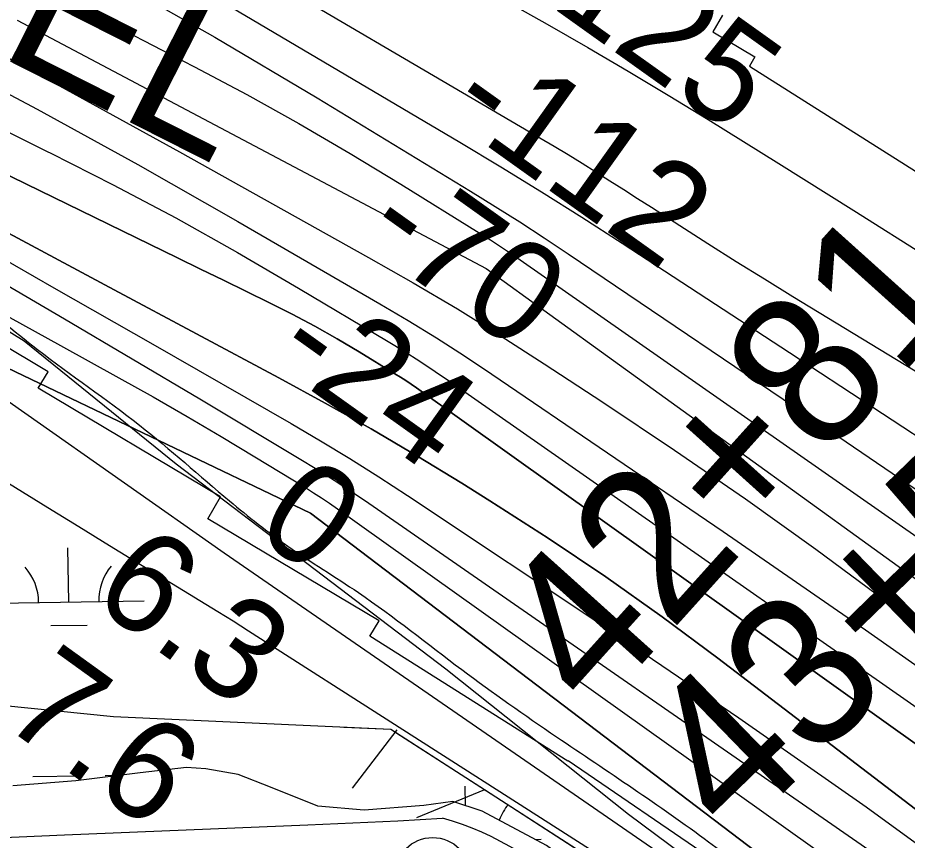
# Model space of a CAD drawing. Extents: x 3767014 to 3805179, y 361544 to 387384.
# Drawn here: x 3790112 to 3790702, y 375107 to 375653 of the extents above; entities that cross this region are included whole.
import ezdxf

# ---------------------------------------------------------------- set-up
doc = ezdxf.new("R2010")
doc.units = 0
for name, color, linetype in [('V-LEVE-TOET', 7, 'Continuous'), ('V-RIVR-EDGE', 7, 'Continuous'), ('V-RIVR-RANG', 7, 'Continuous'), ('V-RRAP-FSHR', 7, 'Continuous'), ('V-RRAP-RVMT', 7, 'Continuous'), ('V-RRAP-RVMT-IDEN', 7, 'Continuous'), ('V-SURV-IDEN', 7, 'Continuous'), ('V-SURV-LINE', 7, 'Continuous'), ('V-TOPO-DPTH', 7, 'Continuous'), ('V-TOPO-MAJR', 7, 'Continuous'), ('V-TOPO-MINR', 7, 'Continuous'), ('V-TOPO-WATR', 7, 'Continuous'), ('V-WETL-SWMP', 7, 'Continuous')]:
    doc.layers.add(name, color=color, linetype=linetype)

msp = doc.modelspace()

# ---------------------------------------------------------------- linework, layer by layer
at = {"layer": 'V-LEVE-TOET'}
for points in [[(3790062.059, 375107.292), (3790142.742, 375110.806), (3790223.429, 375114.175), (3790304.124, 375117.399), (3790333.982, 375118.667), (3790363.828, 375120.151), (3790393.657, 375121.853)], [(3790692.304, 374916.322), (3790662.449, 374939.348), (3790632.466, 374962.208), (3790602.358, 374984.904), (3790572.126, 375007.434), (3790541.77, 375029.796), (3790511.292, 375051.99), (3790480.691, 375074.016), (3790449.971, 375095.874), (3790444.138, 375099.598), (3790438.182, 375103.122), (3790432.108, 375106.442), (3790425.927, 375109.553), (3790419.644, 375112.453), (3790413.266, 375115.136), (3790406.805, 375117.6), (3790400.266, 375119.838), (3790393.657, 375121.853)]]:
    msp.add_lwpolyline(points, dxfattribs=at)
at = {"layer": 'V-RIVR-EDGE'}
msp.add_spline([(3785266.865, 377529.211), (3785342.8, 377494.248), (3785391.258, 377467.439), (3785439.72, 377442.249), (3785475.246, 377418.707), (3785525.316, 377389.469), (3785575.383, 377359.422), (3785621.413, 377331.811), (3785722.351, 377269.288), (3785796.661, 377231.094), (3785852.385, 377199.415), (3785928.324, 377166.069), (3785964.678, 377149.804), (3786028.506, 377124.576), (3786060.018, 377113.175), (3786092.316, 377092.068), (3786117.34, 377073.405), (3786135.083, 377053.143), (3786154.458, 377039.347), (3786176.258, 377024.735), (3786206.946, 377006.867), (3786256.211, 376979.248), (3786328.098, 376942.677), (3786374.949, 376919.917), (3786491.265, 376862.208), (3786553.467, 376833.749), (3786619.713, 376805.279), (3786729.589, 376759.718), (3786796.656, 376736.099), (3786845.136, 376718.187), (3786867.767, 376712.469), (3787003.51, 376661.992), (3787089.16, 376631.048), (3787163.496, 376603.367), (3787230.559, 376578.13), (3787257.223, 376568.359), (3787300.044, 376551.27), (3787354.992, 376532.533), (3787409.127, 376512.181), (3787544.074, 376466.558), (3787612.756, 376442.126), (3787657.197, 376425.841), (3787730.724, 376398.162), (3787781.63, 376380.244), (3787834.96, 376361.511), (3787891.524, 376341.961), (3787940, 376322.432), (3787998.976, 376297.215), (3788050.697, 376281.721), (3788117.768, 376259.719), (3788176.757, 376240.164), (3788221.198, 376223.879), (3788259.981, 376209.226), (3788406.252, 376164.383), (3788541.215, 376125.23), (3788606.67, 376104.041), (3788679.39, 376077.173), (3788748.889, 376055.974), (3788871.693, 376005.528), (3788969.454, 375966.467), (3789047.013, 375933.926), (3789119.723, 375903.014), (3789155.253, 375881.09), (3789182.716, 375867.274), (3789214.225, 375854.256), (3789257.04, 375834.74), (3789281.286, 375828.21), (3789303.105, 375821.686), (3789328.955, 375809.491), (3789367.724, 375789.177), (3789414.577, 375767.225), (3789468.708, 375745.255), (3789509.105, 375728.981), (3789555.157, 375710.266), (3789585.849, 375694.015), (3789620.578, 375675.328), (3789681.97, 375646.062), (3789753.859, 375610.3), (3789792.633, 375591.603), (3789842.712, 375566.408), (3789897.64, 375539.584), (3789938.019, 375516.03), (3789968.727, 375506.25), (3790004.289, 375497.265), (3790030.972, 375494.773), (3790047.128, 375487.455), (3790077.007, 375469.589), (3790124.633, 375433.077), (3790192.442, 375382.768), (3790252.165, 375332.478), (3790290.91, 375302.459), (3790337.741, 375271.611), (3790406.357, 375220.491), (3790469.329, 375175.855), (3790570.248, 375106.054), (3790647.751, 375050.868), (3790691.367, 375028.115), (3790744.667, 374997.251), (3790806.838, 374955.852), (3790873.863, 374915.249), (3790932, 374877.903), (3791002.231, 374825.97), (3791052.265, 374782.175), (3791082.927, 374753.793), (3791131.331, 374705.149), (3791170.05, 374664.616), (3791192.631, 374638.681), (3791220.891, 374620.01), (3791288.67, 374557.569), (3791322.577, 374533.223), (3791362.944, 374504.817), (3791396.042, 374480.473), (3791434.785, 374449.645), (3791482.407, 374411.517), (3791534.052, 374365.291), (3791646.192, 374254.216), (3791707.514, 374196.644), (3791738.968, 374161.791), (3791773.65, 374123.694), (3791803.497, 374092.888), (3791829.321, 374070.18), (3791830.912, 374059.662), (3791837.316, 374032.958), (3791849.409, 374017.562), (3791884.123, 373992.405), (3791930.977, 373971.262), (3791954.393, 373955.838), (3791993.134, 373924.202), (3792026.979, 373874.785), (3792047.912, 373836.722), (3792063.186, 373799.482), (3792086.509, 373746.857), (3792112.249, 373690.181), (3792141.261, 373648.864), (3792158.993, 373624.558), (3792177.552, 373607.528), (3792214.702, 373586.409), (3792255.083, 373563.665), (3792301.119, 373538.48), (3792346.34, 373510.871), (3792382.671, 373485.71), (3792422.225, 373455.689), (3792479.537, 373411.875), (3792548.144, 373356.711), (3792619.168, 373298.307), (3792672.431, 373252.077), (3792709.534, 373212.357), (3792750.656, 373162.113), (3792839.385, 373068.08), (3792888.572, 373008.92), (3792945.027, 372945.699), (3792999.062, 372884.91), (3793053.898, 372820.884), (3793149.89, 372720.363), (3793208.761, 372653.092), (3793261.195, 372598.777), (3793315.232, 372538.796), (3793358.792, 372493.399), (3793409.592, 372432.618), (3793462.809, 372367.787), (3793498.283, 372323.219), (3793536.997, 372280.26), (3793578.124, 372232.443), (3793604.724, 372196.792), (3793668.438, 372125.466), (3793703.128, 372090.604), (3793760.41, 372034.66), (3793806.384, 371984.404), (3793839.438, 371942.268), (3793939.427, 371823.136), (3793981.333, 371763.186), (3794029.674, 371688.662), (3794050.609, 371651.408), (3794073.177, 371620.62), (3794178.796, 371488.535), (3794237.625, 371404.28), (3794268.243, 371358.106), (3794301.293, 371314.353), (3794332.724, 371269.794), (3794395.613, 371192), (3794429.476, 371149.862), (3794472.201, 371093.953), (3794523.788, 371024.274), (3794601.175, 370922.181), (3794640.679, 370871.942), (3794687.421, 370805.509), (3794733.389, 370752.828), (3794829.339, 370635.323), (3794895.463, 370557.521), (3794959.948, 370470.826), (3795013.158, 370403.569), (3795070.394, 370329.023), (3795159.854, 370203.448), (3795225.98, 370126.454), (3795296.13, 370041.363), (3795379.18, 369940.065), (3795459.001, 369841.201), (3795508.163, 369772.337), (3795554.103, 369708.333), (3795661.315, 369566.538), (3795715.338, 369500.897), (3795762.105, 369444.169), (3795798.366, 369390.703), (3795915.247, 369234.327), (3795963.601, 369165.465), (3796028.082, 369077.153), (3796043.387, 369052.853), (3796054.672, 369037.459), (3796077.242, 369007.48), (3796148.213, 368927.239), (3796183.677, 368878.627), (3796226.382, 368814.631), (3796275.531, 368740.105), (3796314.222, 368688.25), (3796353.714, 368633.158), (3796401.268, 368567.533), (3796456.873, 368487.33), (3796513.292, 368409.551), (3796545.533, 368365.8), (3796626.113, 368246.716), (3796670.449, 368188.377), (3796704.298, 368140.578), (3796751.041, 368074.145), (3796787.308, 368023.105), (3796838.907, 367958.278), (3796844.528, 367942.09), (3796845.295, 367925.104), (3796846.094, 367921.059), (3796852.559, 367919.425), (3796863.071, 367918.59), (3796875.166, 367904.003), (3796903.398, 367874.01), (3796931.629, 367844.017), (3796952.579, 367812.424), (3796982.392, 367767.87), (3797007.371, 367730.606), (3797037.194, 367690.095), (3797062.185, 367657.684), (3797075.869, 367631.77), (3797095.223, 367609.078), (3797126.665, 367569.372), (3797156.484, 367527.244), (3797212.099, 367451.085), (3797254.808, 367388.706), (3797302.183, 367327.228)], degree=3, dxfattribs=at)
at = {"layer": 'V-RRAP-FSHR'}
for p, q in [((3790363.306, 375180.457), (3790333.509, 375141.772)), ((3790421.515, 375140.559), (3790376.306, 375122.105))]:
    msp.add_line(p, q, dxfattribs=at)
for points in [[(3783723.393, 378389.37), (3784123.785, 378141.547), (3784574.955, 377888.55), (3785030.914, 377609.291), (3785415.639, 377414.825), (3785845.495, 377186.297), (3786031.775, 377082.309), (3786133.845, 377010.509), (3786511.509, 376814.912), (3787183.654, 376557.882), (3788161.023, 376215.44), (3788730.224, 376025.924), (3789250.344, 375819.05), (3789778.54, 375568.291), (3790049.906, 375437.428), (3790248.587, 375297.942)], [(3792664.542, 373119.843), (3792483.84, 373301.249), (3792252.06, 373470.034), (3792104.393, 373562.423), (3792104.133, 373562.491), (3791908.328, 373693.531), (3791743.462, 373868.008), (3791585.053, 374076.446), (3791501.047, 374180.297), (3791342.434, 374329.462), (3791098.445, 374594.767), (3790713.391, 374937.931), (3790539.264, 375064.688), (3790359.313, 375180.639), (3790175.225, 375189.015), (3789989.139, 375207.944), (3789688.358, 375468.333), (3789566.083, 375575.61), (3789406.551, 375649.747), (3788945.705, 375840.624), (3788737.253, 375920.451), (3788188.687, 376097.025), (3787586.871, 376292.305), (3787236.833, 376420.857)], [(3790248.587, 375297.942), (3790979.153, 374794.683), (3791275.126, 374533.809), (3791761.459, 374077.541), (3792037.066, 373779.942), (3792115.152, 373656.37), (3792213.95, 373538.497), (3792476.887, 373348.293), (3792793.866, 373062.004), (3793561.864, 372212.929), (3793966.759, 371751.644), (3794238.433, 371356.255), (3794520.76, 370943.016), (3795432.151, 369783.26), (3796173.549, 368822.744), (3796656.812, 368122.047), (3797263.788, 367326.695)], [(3790421.515, 375140.559), (3790362.673, 375178.474), (3790359.313, 375180.639), (3790328.04, 375182.062)], [(3790480.357, 375102.645), (3790421.514, 375140.56)]]:
    msp.add_lwpolyline(points, dxfattribs=at)
at = {"layer": 'V-RRAP-RVMT'}
for p, q in [((3790579.339, 375654.876), (3790572.938, 375643.831)), ((3790572.938, 375643.831), (3790600.858, 375627.202)), ((3790600.858, 375627.202), (3790597.25, 375621.19)), ((3790597.25, 375621.19), (3790711.792, 375548.76)), ((3790131.734, 375418.14), (3790054.772, 375464.011)), ((3790125.196, 375407.221), (3790131.734, 375418.14)), ((3790246.266, 375335.086), (3790125.196, 375407.221)), ((3790237.71, 375320.657), (3790246.266, 375335.086)), ((3790351.63, 375252.753), (3790237.71, 375320.657)), ((3790345.334, 375242.765), (3790351.63, 375252.753)), ((3790476.811, 375159.684), (3790345.334, 375242.765)), ((3790476.923, 375159.856), (3790476.811, 375159.684)), ((3790584.073, 375086.8), (3790476.923, 375159.856))]:
    msp.add_line(p, q, dxfattribs=at)
at = {"layer": 'V-SURV-LINE'}
msp.add_circle((3790387.027, 375084.003), 25, dxfattribs=at)
at = {"layer": 'V-TOPO-DPTH'}
for points in [[(3790088.846, 375585.44), (3790131.689, 375564.268), (3790133.141, 375563.551), (3790174.993, 375542.25), (3790216.486, 375520.292), (3790257.442, 375497.347), (3790298.04, 375473.743), (3790357.514, 375438.206), (3790368.034, 375431.767), (3790378.46, 375425.181), (3790388.742, 375418.374), (3790398.929, 375411.42), (3790810.707, 375123.871), (3790877.466, 375076.702), (3790943.871, 375029.047), (3791009.747, 374980.661), (3791075.27, 374931.79), (3791186.99, 374847.497), (3791196.333, 374840.337), (3791205.602, 374833.085), (3791214.762, 374825.695), (3791223.849, 374818.213), (3791328.714, 374730.534)], [(3790088.846, 375585.44), (3790131.689, 375564.268), (3790133.141, 375563.551), (3790174.993, 375542.25), (3790216.486, 375520.292), (3790257.442, 375497.347), (3790298.04, 375473.743), (3790357.514, 375438.206), (3790368.034, 375431.767), (3790378.46, 375425.181), (3790388.742, 375418.374), (3790398.929, 375411.42), (3790810.707, 375123.871), (3790877.466, 375076.702), (3790943.871, 375029.047), (3791009.747, 374980.661), (3791075.27, 374931.79), (3791186.99, 374847.497), (3791196.333, 374840.337), (3791205.602, 374833.085), (3791214.762, 374825.695), (3791223.849, 374818.213), (3791328.714, 374730.534)], [(3791082.334, 374903.852), (3790376.243, 375407.479), (3790372.741, 375409.921), (3790369.206, 375412.313), (3790365.621, 375414.629), (3790362.002, 375416.894), (3790338.211, 375431.437), (3790323.595, 375440.086), (3790308.824, 375448.45), (3790293.818, 375456.387), (3790278.657, 375464.04), (3790263.379, 375471.479), (3790248.102, 375478.92), (3790232.826, 375486.363), (3790217.551, 375493.807), (3790070.899, 375565.289)], [(3791082.334, 374903.852), (3790376.243, 375407.479), (3790372.741, 375409.921), (3790369.206, 375412.313), (3790365.621, 375414.629), (3790362.002, 375416.894), (3790338.211, 375431.437), (3790323.595, 375440.086), (3790308.824, 375448.45), (3790293.818, 375456.387), (3790278.657, 375464.04), (3790263.379, 375471.479), (3790248.102, 375478.92), (3790232.826, 375486.363), (3790217.551, 375493.807), (3790070.899, 375565.289)], [(3791596.833, 374409.893), (3791204.564, 374744.437), (3791183.461, 374762.142), (3791162.173, 374779.616), (3791140.605, 374796.745), (3791118.852, 374813.644), (3790576.388, 375228.067), (3790539.431, 375255.466), (3790501.974, 375282.14), (3790463.764, 375307.724), (3790425.053, 375332.583), (3790406.408, 375344.18), (3790376.467, 375362.39), (3790346.293, 375380.197), (3790315.77, 375397.397), (3790285.013, 375414.193), (3790175.52, 375472.575), (3790089.941, 375518.443)], [(3790089.941, 375518.443), (3790175.52, 375472.575), (3790285.013, 375414.193), (3790315.77, 375397.397), (3790346.293, 375380.197), (3790376.467, 375362.39), (3790406.408, 375344.18), (3790425.053, 375332.583), (3790463.764, 375307.724), (3790501.974, 375282.14), (3790539.431, 375255.466), (3790576.388, 375228.067), (3791118.852, 374813.644), (3791140.605, 374796.745), (3791162.173, 374779.616), (3791183.461, 374762.142), (3791204.564, 374744.437), (3791596.833, 374409.893)], [(3790097.598, 375479.714), (3790142.666, 375453.4), (3790187.602, 375426.86), (3790232.449, 375400.168), (3790298.45, 375360.661), (3790310.155, 375353.494), (3790321.761, 375346.172), (3790333.218, 375338.62), (3790344.575, 375330.913), (3790698.901, 375085.251), (3790774.267, 375032.222), (3790849.132, 374978.507), (3790923.247, 374923.761), (3790996.861, 374868.328), (3791123.878, 374771.298), (3791133.548, 374763.789), (3791143.138, 374756.181), (3791152.608, 374748.423), (3791161.996, 374740.565), (3791256.706, 374660.027)], [(3790097.598, 375479.714), (3790142.666, 375453.4), (3790187.602, 375426.86), (3790232.449, 375400.168), (3790298.45, 375360.661), (3790310.155, 375353.494), (3790321.761, 375346.172), (3790333.218, 375338.62), (3790344.575, 375330.913), (3790698.901, 375085.251), (3790774.267, 375032.222), (3790849.132, 374978.507), (3790923.247, 374923.761), (3790996.861, 374868.328), (3791123.878, 374771.298), (3791133.548, 374763.789), (3791143.138, 374756.181), (3791152.608, 374748.423), (3791161.996, 374740.565), (3791256.706, 374660.027)], [(3793213.54, 372599.95), (3792900.14, 373024.91), (3792356.33, 373645.2), (3791814.656, 374117.546), (3791778.936, 374148.705), (3791743.225, 374179.874), (3791707.527, 374211.056), (3791671.836, 374242.248), (3791661.802, 374251.02), (3791620.968, 374286.449), (3791579.957, 374321.672), (3791538.682, 374356.584), (3791497.231, 374391.289), (3791162.538, 374669.371), (3791135.555, 374691.495), (3791108.385, 374713.382), (3791080.932, 374734.915), (3791053.291, 374756.21), (3790306, 375324.25), (3790104.532, 375420.748)]]:
    msp.add_lwpolyline(points, dxfattribs=at)
at = {"layer": 'V-TOPO-MAJR'}
for points in [[(3790049.714, 375775.84), (3790147.282, 375721.793), (3790243.971, 375666.111), (3790405.014, 375570.669), (3790432.207, 375554.313), (3790459.253, 375537.722), (3790486.081, 375520.779), (3790512.763, 375503.601), (3790569.117, 375466.798), (3790623.846, 375431.012), (3790678.547, 375395.183), (3790733.206, 375359.292), (3790787.838, 375323.358), (3791209.445, 375045.697), (3791222.858, 375036.907), (3791236.298, 375028.159), (3791249.778, 375019.472)], [(3790056.901, 375628.334), (3790124.45, 375592.649), (3790191.334, 375555.732), (3790257.773, 375517.992), (3790351.896, 375463.379), (3790370.815, 375452.129), (3790389.569, 375440.615), (3790408.072, 375428.704), (3790426.409, 375416.528), (3790579.947, 375312.198), (3790674.433, 375246.967), (3790768.259, 375180.814), (3790861.095, 375113.279), (3790953.27, 375044.823), (3791184.164, 374870.676), (3791200.187, 374858.41), (3791216.091, 374845.994), (3791231.816, 374833.351), (3791247.422, 374820.558)]]:
    msp.add_lwpolyline(points, dxfattribs=at)
at = {"layer": 'V-TOPO-MINR'}
for points in [[(3790078.911, 375860.454), (3790167.26, 375813.361), (3790255.105, 375765.333), (3790342.614, 375716.681), (3790463.013, 375648.903), (3790489.965, 375633.497), (3790516.78, 375617.858), (3790543.387, 375601.868), (3790569.856, 375585.646), (3790616.9, 375556.387), (3790666.711, 375525.239), (3790716.419, 375493.93), (3790765.974, 375462.377), (3790815.426, 375430.664), (3791040.238, 375285.715), (3791077.483, 375261.971), (3791114.888, 375238.485), (3791152.534, 375215.386), (3791190.339, 375192.544), (3791196.825, 375188.671), (3791232.062, 375169.175), (3791268.033, 375151.284)], [(3790014.185, 375833.965), (3790458.211, 375573.605), (3790467.591, 375568.038), (3790476.931, 375562.407), (3790486.212, 375556.679), (3790495.453, 375550.885), (3790504.658, 375545.033), (3790513.854, 375539.167), (3790523.038, 375533.281), (3790532.213, 375527.381), (3790551.092, 375515.212), (3790569.745, 375503.292), (3790588.461, 375491.47), (3790607.268, 375479.795), (3790626.138, 375468.218), (3790856.158, 375328.332), (3790939.382, 375276.955), (3791022.136, 375224.844), (3791104.187, 375171.632), (3791185.769, 375117.685), (3791307.147, 375036.253)], [(3789482.099, 375729.945), (3790131.613, 375328.138), (3790152.084, 375315.504), (3790172.573, 375302.9), (3790193.089, 375290.339), (3790213.623, 375277.808), (3790244.436, 375259.049), (3790249.566, 375255.902), (3790254.682, 375252.732), (3790259.777, 375249.528), (3790264.856, 375246.3), (3790572.106, 375049.611), (3790659.879, 374992.072), (3790746.788, 374933.287), (3790832.404, 374872.632), (3790917.156, 374810.731), (3791059.299, 374704.532), (3791072.229, 374694.665), (3791085.021, 374684.626), (3791097.607, 374674.33), (3791110.055, 374663.862), (3791226.506, 374563.891), (3791296.243, 374502.421)], [(3790104.456, 375716.7), (3790173.905, 375679.361), (3790242.411, 375640.317), (3790310.288, 375600.138), (3790412.153, 375538.128), (3790428.55, 375527.984), (3790444.848, 375517.685), (3790460.995, 375507.153), (3790477.043, 375496.465), (3790651.053, 375378.762), (3790753.772, 375308.732), (3790856.144, 375238.203), (3790957.997, 375166.927), (3791059.505, 375095.153), (3791244.399, 374963.398)], [(3790085.318, 375694.906), (3790128.072, 375672.838), (3790170.82, 375650.756), (3790213.563, 375628.666), (3790228.994, 375620.688), (3790263.784, 375602.169), (3790298.262, 375583.102), (3790332.273, 375563.214), (3790365.972, 375542.777), (3790417.92, 375510.414), (3790425.372, 375505.689), (3790432.774, 375500.887), (3790440.098, 375495.968), (3790447.372, 375490.973), (3790946.065, 375142.643), (3791000.237, 375104.559), (3791054.254, 375066.256), (3791108.036, 375027.625), (3791161.662, 374988.775), (3791249.852, 374924.474)], [(3790032.779, 375665.685), (3790126.033, 375615.299), (3790218.905, 375564.196), (3790344.51, 375494.138), (3790374.104, 375477.214), (3790403.448, 375459.875), (3790432.414, 375441.915), (3790461.13, 375423.539), (3790499.966, 375398.098), (3790547.584, 375366.225), (3790594.766, 375333.733), (3790641.294, 375300.312), (3790687.387, 375266.271), (3791181.334, 374893.851), (3791204.044, 374876.486), (3791226.594, 374858.92), (3791248.905, 374841.05)], [(3790111.284, 375651.54), (3790422.61, 375486.74), (3791225.501, 374906.561), (3791237.995, 374897.451), (3791250.436, 374888.27)], [(3790088.846, 375585.44), (3790131.689, 375564.268), (3790133.141, 375563.551), (3790174.993, 375542.25), (3790216.486, 375520.292), (3790257.442, 375497.347), (3790298.04, 375473.743), (3790357.514, 375438.206), (3790368.034, 375431.767), (3790378.46, 375425.181), (3790388.742, 375418.374), (3790398.929, 375411.42), (3790810.707, 375123.871), (3790877.466, 375076.702), (3790943.871, 375029.047), (3791009.747, 374980.661), (3791075.27, 374931.79), (3791186.99, 374847.497), (3791196.333, 374840.337), (3791205.602, 374833.085), (3791214.762, 374825.695), (3791223.849, 374818.213), (3791328.714, 374730.534)], [(3790070.899, 375565.289), (3790217.551, 375493.807), (3790232.826, 375486.363), (3790248.102, 375478.92), (3790263.379, 375471.479), (3790278.657, 375464.04), (3790293.818, 375456.387), (3790308.824, 375448.45), (3790323.595, 375440.086), (3790338.211, 375431.437), (3790362.002, 375416.894), (3790365.621, 375414.629), (3790369.206, 375412.313), (3790372.741, 375409.921), (3790376.243, 375407.479), (3791082.334, 374903.852)], [(3790089.941, 375518.443), (3790175.52, 375472.575), (3790285.013, 375414.193), (3790315.77, 375397.397), (3790346.293, 375380.197), (3790376.467, 375362.39), (3790406.408, 375344.18), (3790425.053, 375332.583), (3790463.764, 375307.724), (3790501.974, 375282.14), (3790539.431, 375255.466), (3790576.388, 375228.067), (3791118.852, 374813.644), (3791140.605, 374796.745), (3791162.173, 374779.616), (3791183.461, 374762.142), (3791204.564, 374744.437), (3791596.833, 374409.893)], [(3790069.986, 375511.54), (3790135.648, 375474.004), (3790201.29, 375436.431), (3790293.043, 375383.863), (3790312.672, 375372.354), (3790332.141, 375360.585), (3790351.369, 375348.427), (3790370.436, 375336.01), (3790504.692, 375246.646), (3790590.18, 375188.531), (3790674.887, 375129.32), (3790758.422, 375068.467), (3790841.175, 375006.518), (3791121.365, 374792.469), (3791137.077, 374780.266), (3791152.657, 374767.9), (3791168.037, 374755.286), (3791183.285, 374742.509), (3791383.597, 374571.921)], [(3790097.598, 375479.714), (3790142.666, 375453.4), (3790187.602, 375426.86), (3790232.449, 375400.168), (3790298.45, 375360.661), (3790310.155, 375353.494), (3790321.761, 375346.172), (3790333.218, 375338.62), (3790344.575, 375330.913), (3790698.901, 375085.251), (3790774.267, 375032.222), (3790849.132, 374978.507), (3790923.247, 374923.761), (3790996.861, 374868.328), (3791123.878, 374771.298), (3791133.548, 374763.789), (3791143.138, 374756.181), (3791152.608, 374748.423), (3791161.996, 374740.565), (3791256.706, 374660.027)], [(3790097.785, 375458.905), (3790140.047, 375435.693), (3790178.796, 375414.262), (3790201.531, 375401.494), (3790224.151, 375388.53), (3790246.601, 375375.271), (3790268.937, 375361.816), (3790302.555, 375341.264), (3790307.958, 375337.882), (3790313.313, 375334.425), (3790318.593, 375330.855), (3790323.823, 375327.211), (3790967.564, 374868.558)]]:
    msp.add_lwpolyline(points, dxfattribs=at)
at = {"layer": 'V-TOPO-WATR'}
msp.add_lwpolyline([(3790104.532, 375420.748), (3790306, 375324.25), (3791053.291, 374756.21), (3791080.932, 374734.915), (3791108.385, 374713.382), (3791135.555, 374691.495), (3791162.538, 374669.371), (3791497.231, 374391.289), (3791538.682, 374356.584), (3791579.957, 374321.672), (3791620.968, 374286.449), (3791661.802, 374251.02), (3791671.836, 374242.248), (3791707.527, 374211.056), (3791743.225, 374179.874), (3791778.936, 374148.705), (3791814.656, 374117.546), (3792356.33, 373645.2), (3792900.14, 373024.91), (3793213.54, 372599.95)], dxfattribs=at)
at = {"layer": 'V-WETL-SWMP'}
for p, q in [((3790145.438, 375265.312), (3790144.938, 375301.308)), ((3790095.443, 375264.617), (3790195.433, 375266.006)), ((3790133.654, 375249.716), (3790157.652, 375250.049)), ((3790121.637, 375149.538), (3790153.634, 375149.983)), ((3790169.632, 375150.205), (3790179.949, 375150.348)), ((3790408.777, 375130.137), (3790408.597, 375143.094)), ((3790455.216, 375107.738), (3790459.092, 375107.792))]:
    msp.add_line(p, q, dxfattribs=at)
for points in [[(3790076.533, 375463.18), (3790115.953, 375438.625), (3790216.829, 375357.105), (3790395.745, 375220.951), (3790517.115, 375124.388), (3790553.372, 375097.473), (3790629.832, 375042.843), (3790713.399, 374988.988), (3790787.485, 374931.206), (3790810.351, 374918.527), (3790905.786, 374877.279), (3790952.307, 374851.131), (3791056.346, 374771.972), (3791213.916, 374620.864), (3791347.095, 374508.488)], [(3790400.419, 375132.813), (3790381.264, 375130.18), (3790341.622, 375127.146), (3790310.899, 375129.882), (3790279.306, 375142.417), (3790257.947, 375150.923), (3790236.579, 375154.53), (3790223.666, 375155.448), (3790192.93, 375151.949), (3790150.166, 375146.694), (3790108.297, 375143.219)], [(3791300.296, 374415.274), (3791229.196, 374489.794), (3791156.323, 374567.881), (3791125.21, 374596.893), (3791041.188, 374667.877), (3790961.153, 374728.61), (3790889.129, 374787.1), (3790825.106, 374838.002), (3790777.54, 374879.073), (3790741.087, 374910.323), (3790719.289, 374921.502), (3790706.827, 374925.09), (3790697.037, 374928.674), (3790671.251, 374949.658), (3790588.1, 375011.289), (3790462.706, 375103.736), (3790420.001, 375126.537), (3790400.419, 375132.813)]]:
    msp.add_lwpolyline(points, dxfattribs=at)
for centre, start, end in [((3790090.194, 375265.019), 0.024037, 41.567695), ((3790200.669, 375266.554), 140.024034, 181.567693), ((3790464.328, 375108.339), 140.024034, 159.765246), ((3790353.853, 375106.805), 41.385369, 41.567695)]:
    msp.add_arc(centre, 35.246, start, end, dxfattribs=at)

# ---------------------------------------------------------------- texts
at = {"layer": 'V-RIVR-RANG'}
for s, rotation, p in [('-125', 324.477028, (3790439.677, 375679.132)), ('-112', 324.477028, (3790394.254, 375588.691)), ('-70', 324.477028, (3790338.311, 375505.762)), ('-24', 324.477028, (3790278.719, 375425.437)), ('0', 324.198326, (3790267.152, 375310.969)), ('6.3', 324.198326, (3790158.786, 375265.833)), ('7.6', 324.198326, (3790098.985, 375185.669))]:
    msp.add_text(s, height=67, rotation=rotation, dxfattribs=at).set_placement(p)
at = {"layer": 'V-RRAP-RVMT-IDEN'}
msp.add_text('MICHEL', height=100, rotation=333.156189, dxfattribs=at).set_placement((3789791.857, 375783.367))
at = {"layer": 'V-SURV-IDEN'}
for s, rotation, p in [('42+81.6', 48.019312, (3790495.042, 375189.663)), ('43+50.5', 44.139627, (3790586.392, 375106.078))]:
    msp.add_text(s, height=100, rotation=rotation, dxfattribs=at).set_placement(p)

doc.saveas('drawing.dxf')
